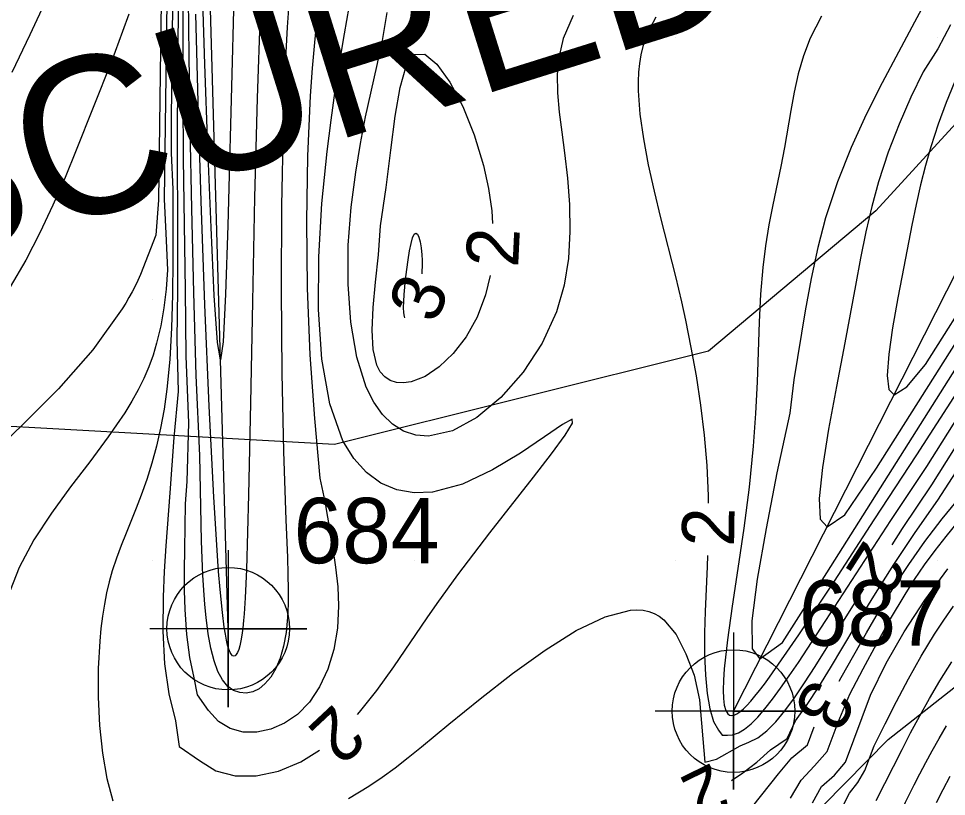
# Model space of a CAD drawing. Extents: x 2602990 to 2605851, y 618069 to 619180.
# Drawn here: x 2603644.86 to 2603680.36, y 618400.98 to 618430.72 of the extents above; entities that cross this region are included whole.
import ezdxf

# ---------------------------------------------------------------- set-up
doc = ezdxf.new("R2010")
doc.units = 0
for name, color, linetype in [('DTM Contours Major', 7, 'Continuous'), ('DTM Contours Major Text', 7, 'Continuous'), ('DTM Contours Minor', 7, 'Continuous'), ('DTM Contours Minor Text', 7, 'Continuous'), ('Exist DTM Breakline', 7, 'Continuous'), ('Exist DTM Breakline Cogo Number', 7, 'Continuous'), ('Exist DTM Breakline Cogo Point CELL', 7, 'Continuous'), ('Exist DTM Crownline', 7, 'Continuous'), ('Exist DTM QL2 LIDAR Elevation Point', 7, 'Continuous'), ('Exist Roads EOP', 7, 'Continuous'), ('PH Exist DTM Obscure Area', 7, 'Continuous'), ('PH Exist DTM Obscure Area Text', 7, 'Continuous')]:
    doc.layers.add(name, color=color, linetype=linetype)

# ---------------------------------------------------------------- blocks, each defined once
blk = doc.blocks.new('EXIST DTM BREAKLINE COGO POINT')
at = {"layer": 'Exist DTM Breakline Cogo Point CELL'}
blk.add_lwpolyline([(0, 0.06), (0, -0.06), (0, 0), (0.06, 0), (-0.06, 0)], dxfattribs=at)
blk.add_circle((0, 0), 0.04688, dxfattribs=at)

msp = doc.modelspace()

# ---------------------------------------------------------------- linework, layer by layer
at = {"layer": 'DTM Contours Major'}
for points in [[(2603651.001, 618433.249), (2603650.941, 618428.604), (2603650.933, 618426.033), (2603650.939, 618422.286), (2603650.938, 618420.36), (2603650.92, 618418.438), (2603650.964, 618416.458), (2603650.803, 618414.706), (2603650.647, 618412.593), (2603650.492, 618410.568), (2603650.432, 618409.583), (2603650.392, 618408.61), (2603650.387, 618407.307), (2603650.453, 618406.058), (2603650.607, 618404.9), (2603650.869, 618403.873), (2603651.008, 618402.898), (2603651.784, 618402.36), (2603652.414, 618401.962), (2603653.15, 618401.768), (2603653.959, 618401.767), (2603654.807, 618401.949), (2603655.659, 618402.304), (2603656.374, 618402.752)], [(2603657.831, 618404.114), (2603657.912, 618404.201), (2603658.572, 618405.036), (2603659.214, 618405.932), (2603660.49, 618407.806), (2603660.878, 618408.359), (2603661.272, 618408.908), (2603661.672, 618409.452), (2603662.076, 618409.992), (2603662.897, 618411.063), (2603664.559, 618413.185), (2603665.253, 618414.082), (2603665.773, 618414.791), (2603666.057, 618415.252), (2603666.043, 618415.405), (2603665.669, 618415.204), (2603664.985, 618414.731), (2603664.067, 618414.111), (2603662.995, 618413.467), (2603661.848, 618412.927), (2603660.704, 618412.614), (2603659.998, 618412.586), (2603659.334, 618412.704), (2603658.722, 618412.965), (2603658.169, 618413.367), (2603657.683, 618413.907), (2603657.273, 618414.583), (2603656.768, 618415.995), (2603656.466, 618417.694), (2603656.337, 618419.594), (2603656.348, 618421.609), (2603656.468, 618423.654), (2603656.666, 618425.645), (2603656.817, 618426.834), (2603656.981, 618427.975), (2603657.155, 618429.074), (2603657.335, 618430.137), (2603657.693, 618432.184)], [(2603669.24, 618430.77), (2603669.02, 618430.368), (2603668.846, 618429.961), (2603668.744, 618429.648), (2603668.667, 618429.329), (2603668.613, 618429.002), (2603668.58, 618428.666), (2603668.565, 618428.32), (2603668.568, 618427.963), (2603668.632, 618427.069), (2603668.765, 618426.119), (2603668.952, 618425.131), (2603669.176, 618424.121), (2603669.423, 618423.107), (2603669.989, 618420.862), (2603670.218, 618419.895), (2603670.374, 618419.191), (2603670.586, 618418.147), (2603670.781, 618417.06), (2603670.952, 618415.941), (2603671.091, 618414.797), (2603671.191, 618413.638), (2603671.244, 618412.475), (2603671.246, 618412.194)], [(2603671.215, 618410.195), (2603671.199, 618409.775), (2603671.127, 618408.055), (2603671.105, 618407.235), (2603671.105, 618406.398), (2603671.135, 618405.62), (2603671.199, 618404.923), (2603671.301, 618404.326), (2603671.448, 618403.851), (2603671.642, 618403.518), (2603671.784, 618403.327), (2603671.978, 618403.324), (2603672.177, 618403.332), (2603672.397, 618403.409), (2603672.634, 618403.552), (2603672.888, 618403.761), (2603673.144, 618404.018), (2603673.416, 618404.332), (2603673.705, 618404.699), (2603674.013, 618405.119), (2603674.343, 618405.588), (2603674.694, 618406.106), (2603675.746, 618407.703), (2603678.233, 618411.534), (2603679.601, 618413.591), (2603680.999, 618415.796)]]:
    msp.add_lwpolyline(points, dxfattribs=at)
at = {"layer": 'DTM Contours Minor'}
for points in [[(2603644.361, 618441.227), (2603646.211, 618440.895), (2603646.778, 618440.628), (2603647.262, 618440.148), (2603647.65, 618439.635), (2603647.81, 618439.33), (2603647.929, 618439.005), (2603648.008, 618438.659), (2603648.049, 618438.289), (2603648.052, 618437.894), (2603648.019, 618437.472), (2603647.83, 618436.46), (2603647.501, 618435.332), (2603647.056, 618434.11), (2603646.523, 618432.817), (2603645.927, 618431.473), (2603645.293, 618430.103), (2603644.612, 618428.656)], [(2603653.118, 618432.049), (2603653.03, 618429.08), (2603652.865, 618422.811), (2603652.781, 618420.19), (2603652.69, 618418.364), (2603652.589, 618417.672), (2603652.475, 618418.337), (2603652.352, 618420.134), (2603652.227, 618422.729), (2603652.106, 618425.79), (2603651.993, 618428.981), (2603651.784, 618435.433)], [(2603656.28, 618430.751), (2603656.182, 618429.812), (2603656.095, 618428.821), (2603656.02, 618427.77), (2603655.916, 618425.46), (2603655.878, 618422.974), (2603655.908, 618420.41), (2603656.01, 618417.864), (2603656.186, 618415.433), (2603656.392, 618413.154), (2603656.585, 618412.264), (2603656.875, 618410.539), (2603656.993, 618409.749), (2603657.074, 618408.996), (2603657.105, 618408.275), (2603657.058, 618407.412), (2603656.918, 618406.598), (2603656.689, 618405.847), (2603656.378, 618405.174), (2603655.99, 618404.592), (2603655.531, 618404.117), (2603655.042, 618403.778), (2603654.517, 618403.55), (2603653.979, 618403.438), (2603653.451, 618403.446), (2603652.956, 618403.579), (2603652.516, 618403.842), (2603652.127, 618404.267), (2603651.705, 618404.863), (2603651.584, 618405.512), (2603651.415, 618406.3), (2603651.302, 618407.177), (2603651.238, 618408.125), (2603651.217, 618408.861), (2603651.212, 618409.631), (2603651.22, 618410.437), (2603651.254, 618412.172), (2603651.319, 618413.019), (2603651.378, 618415.26), (2603651.273, 618417.82), (2603651.245, 618420.35), (2603651.178, 618425.361), (2603651.158, 618427.681), (2603651.156, 618430.065), (2603651.174, 618434.12)], [(2603680.763, 618433.502), (2603680.208, 618432.571), (2603679.672, 618431.592), (2603679.133, 618430.579), (2603678.52, 618429.438), (2603677.898, 618428.265), (2603677.289, 618427.054), (2603676.712, 618425.795), (2603676.188, 618424.482), (2603675.736, 618423.105), (2603675.44, 618421.968), (2603675.186, 618420.783), (2603674.959, 618419.547), (2603674.521, 618416.911), (2603674.368, 618415.63), (2603673.872, 618413.351), (2603673.46, 618411.223), (2603673.115, 618409.285), (2603672.912, 618407.7), (2603672.924, 618406.631), (2603673.224, 618406.241), (2603674.08, 618406.865), (2603675.783, 618409.536), (2603682.8, 618420.627)], [(2603650.768, 618432.262), (2603650.699, 618426.93), (2603650.699, 618425.576), (2603650.767, 618424.204), (2603650.767, 618421.48), (2603650.753, 618420.165), (2603650.717, 618418.897), (2603650.648, 618417.688), (2603650.538, 618416.55), (2603650.429, 618415.788), (2603650.295, 618415.065), (2603650.14, 618414.377), (2603649.963, 618413.722), (2603649.769, 618413.097), (2603649.557, 618412.499), (2603649.367, 618412.008), (2603648.975, 618411.054), (2603648.786, 618410.579), (2603648.608, 618410.098), (2603648.447, 618409.604), (2603648.333, 618409.193), (2603648.233, 618408.769), (2603648.146, 618408.33), (2603648.074, 618407.876), (2603648.014, 618407.405), (2603647.968, 618406.917), (2603647.912, 618405.868), (2603647.91, 618404.778), (2603647.963, 618403.689), (2603648.074, 618402.638), (2603648.243, 618401.666), (2603648.473, 618400.811)], [(2603650.332, 618432.034), (2603650.302, 618430.522), (2603650.213, 618423.784), (2603650.113, 618422.445), (2603649.535, 618420.932), (2603649.43, 618420.71), (2603649.321, 618420.49), (2603649.206, 618420.272), (2603649.086, 618420.056), (2603648.962, 618419.841), (2603648.833, 618419.628), (2603647.704, 618418.053), (2603646.388, 618416.562), (2603644.98, 618415.154), (2603643.578, 618413.826)], [(2603650.534, 618431.35), (2603650.435, 618423.821), (2603650.493, 618422.503), (2603650.561, 618421.114), (2603650.512, 618420.382), (2603650.425, 618419.665), (2603650.305, 618418.977), (2603650.146, 618418.314), (2603650.007, 618417.857), (2603649.843, 618417.408), (2603649.654, 618416.966), (2603649.44, 618416.527), (2603649.2, 618416.089), (2603648.932, 618415.65), (2603648.296, 618414.726), (2603647.586, 618413.781), (2603646.845, 618412.813), (2603646.119, 618411.817), (2603645.452, 618410.791), (2603644.891, 618409.732), (2603644.54, 618408.853)], [(2603655.207, 618431.287), (2603655.144, 618430.391), (2603655.089, 618429.429), (2603654.982, 618426.651), (2603654.924, 618423.567), (2603654.911, 618420.347), (2603654.936, 618417.159), (2603654.995, 618414.174), (2603655.082, 618411.562), (2603655.146, 618410.121), (2603655.17, 618409.48), (2603655.183, 618408.886), (2603655.181, 618408.336), (2603655.158, 618407.827), (2603655.097, 618407.247), (2603654.999, 618406.726), (2603654.868, 618406.267), (2603654.704, 618405.873), (2603654.512, 618405.544), (2603654.291, 618405.284), (2603654.063, 618405.103), (2603653.82, 618404.987), (2603653.571, 618404.935), (2603653.324, 618404.952), (2603653.089, 618405.037), (2603652.871, 618405.192), (2603652.667, 618405.438), (2603652.492, 618405.764), (2603652.343, 618406.168), (2603652.218, 618406.647), (2603652.117, 618407.199), (2603652.035, 618407.822), (2603651.987, 618408.325), (2603651.948, 618408.865), (2603651.914, 618409.447), (2603651.859, 618410.736), (2603651.793, 618414.021), (2603651.656, 618417.07), (2603651.568, 618420.244), (2603651.49, 618423.449), (2603651.427, 618426.529), (2603651.386, 618429.328), (2603651.37, 618431.471)], [(2603649.086, 618430.887), (2603648.846, 618430.223), (2603648.415, 618429.079), (2603647.724, 618427.317), (2603647.074, 618425.691), (2603646.643, 618424.649), (2603646.181, 618423.591), (2603645.683, 618422.533), (2603645.14, 618421.487), (2603644.547, 618420.466)], [(2603654.11, 618430.996), (2603653.988, 618427.677), (2603653.891, 618423.887), (2603653.81, 618419.909), (2603653.737, 618416.023), (2603653.663, 618412.513), (2603653.579, 618409.66), (2603653.531, 618408.572), (2603653.492, 618407.97), (2603653.469, 618407.706), (2603653.439, 618407.411), (2603653.404, 618407.153), (2603653.367, 618406.931), (2603653.327, 618406.745), (2603653.284, 618406.595), (2603653.239, 618406.48), (2603653.194, 618406.404), (2603653.148, 618406.359), (2603653.101, 618406.344), (2603653.053, 618406.361), (2603653.006, 618406.41), (2603652.959, 618406.489), (2603652.91, 618406.609), (2603652.863, 618406.766), (2603652.818, 618406.96), (2603652.774, 618407.191), (2603652.731, 618407.46), (2603652.66, 618408.018), (2603652.574, 618408.896), (2603652.518, 618409.588), (2603652.336, 618412.422), (2603652.16, 618415.909), (2603651.996, 618419.775), (2603651.851, 618423.745), (2603651.732, 618427.542), (2603651.645, 618430.89)], [(2603666.08, 618430.837), (2603665.698, 618429.963), (2603665.537, 618429.287), (2603665.473, 618428.594), (2603665.482, 618427.88), (2603665.545, 618427.143), (2603665.64, 618426.38), (2603665.746, 618425.588), (2603665.859, 618424.615), (2603665.936, 618423.609), (2603665.955, 618422.584), (2603665.894, 618421.551), (2603665.73, 618420.524), (2603665.442, 618419.515), (2603664.892, 618418.307), (2603664.166, 618417.197), (2603663.318, 618416.236), (2603662.398, 618415.475), (2603661.458, 618414.966), (2603660.551, 618414.76), (2603660.057, 618414.797), (2603659.595, 618414.95), (2603659.171, 618415.214), (2603658.788, 618415.585), (2603658.451, 618416.058), (2603658.163, 618416.629), (2603657.799, 618417.78), (2603657.572, 618419.118), (2603657.47, 618420.569), (2603657.478, 618422.057), (2603657.583, 618423.511), (2603657.771, 618424.854), (2603657.938, 618425.949), (2603658.137, 618426.961), (2603658.575, 618428.889), (2603658.785, 618429.885), (2603658.969, 618430.954)], [(2603675.577, 618430.812), (2603675.15, 618429.975), (2603674.889, 618429.296), (2603674.687, 618428.608), (2603674.53, 618427.913), (2603674.4, 618427.21), (2603674.158, 618425.789), (2603674.018, 618425.07), (2603673.714, 618423.598), (2603673.567, 618422.831), (2603673.436, 618422.036), (2603673.33, 618421.207), (2603673.245, 618420.19), (2603673.191, 618419.12), (2603673.111, 618416.834), (2603673.056, 618415.624), (2603672.969, 618414.372), (2603672.808, 618412.806), (2603672.603, 618411.234), (2603672.38, 618409.703), (2603672.164, 618408.263), (2603671.982, 618406.964), (2603671.858, 618405.856), (2603671.827, 618405.425), (2603671.816, 618405.048), (2603671.826, 618404.728), (2603671.858, 618404.468), (2603671.913, 618404.272), (2603671.994, 618404.143), (2603672.062, 618404.096), (2603672.142, 618404.08), (2603672.235, 618404.096), (2603672.34, 618404.142), (2603672.458, 618404.221), (2603672.588, 618404.33), (2603672.725, 618404.463), (2603672.873, 618404.624), (2603673.033, 618404.813), (2603673.207, 618405.029), (2603673.393, 618405.272), (2603673.592, 618405.541), (2603674.715, 618407.158), (2603676.073, 618409.216), (2603677.598, 618411.56), (2603679.22, 618414.039), (2603680.899, 618416.631)], [(2603680.507, 618430.488), (2603680.033, 618429.564), (2603679.462, 618428.69), (2603678.991, 618427.711), (2603678.543, 618426.685), (2603678.129, 618425.609), (2603677.761, 618424.477), (2603677.507, 618423.54), (2603677.28, 618422.567), (2603677.072, 618421.558), (2603676.873, 618420.515), (2603676.472, 618418.326), (2603676.152, 618416.654), (2603675.849, 618415.028), (2603675.611, 618413.564), (2603675.488, 618412.376), (2603675.531, 618411.579), (2603675.789, 618411.29), (2603676.466, 618411.752), (2603677.682, 618413.533), (2603681.833, 618420.1)], [(2603658.715, 618422.798), (2603658.927, 618424.259), (2603659.104, 618425.684), (2603659.272, 618426.989), (2603659.459, 618428.09), (2603659.693, 618428.903), (2603660, 618429.344), (2603660.402, 618429.354), (2603660.87, 618428.977), (2603661.366, 618428.286), (2603661.854, 618427.359), (2603662.296, 618426.271), (2603662.654, 618425.098), (2603662.844, 618424.23), (2603662.966, 618423.367), (2603662.996, 618422.886)], [(2603680.668, 618428.289), (2603680.341, 618427.508), (2603680.036, 618426.686), (2603679.755, 618425.822), (2603679.555, 618425.107), (2603679.37, 618424.368), (2603679.198, 618423.608), (2603679.034, 618422.829), (2603678.721, 618421.229), (2603678.495, 618420.04), (2603678.296, 618418.903), (2603678.152, 618417.893), (2603678.095, 618417.08), (2603678.152, 618416.539), (2603678.355, 618416.34), (2603678.841, 618416.642), (2603679.556, 618417.497), (2603681.559, 618420.656)], [(2603662.901, 618420.893), (2603662.73, 618420.158), (2603662.406, 618419.306), (2603661.984, 618418.552), (2603661.492, 618417.913), (2603660.959, 618417.403), (2603660.413, 618417.037), (2603659.883, 618416.83), (2603659.591, 618416.789), (2603659.321, 618416.807), (2603659.078, 618416.885), (2603658.869, 618417.022), (2603658.698, 618417.218), (2603658.574, 618417.474), (2603658.425, 618418.07), (2603658.388, 618418.811), (2603658.431, 618419.676), (2603658.522, 618420.643), (2603658.627, 618421.691), (2603658.715, 618422.798)], [(2603659.659, 618420.742), (2603659.71, 618421.132), (2603659.764, 618421.503), (2603659.82, 618421.838), (2603659.878, 618422.123), (2603659.938, 618422.342), (2603660, 618422.479), (2603660.063, 618422.522), (2603660.124, 618422.479), (2603660.18, 618422.362), (2603660.229, 618422.184), (2603660.268, 618421.957), (2603660.294, 618421.694), (2603660.303, 618421.486), (2603660.303, 618421.27), (2603660.295, 618421.049), (2603660.289, 618420.959)], [(2603659.641, 618419.278), (2603659.622, 618419.33), (2603659.6, 618419.474), (2603659.593, 618419.669), (2603659.598, 618419.904), (2603659.612, 618420.169), (2603659.659, 618420.742)], [(2603678.275, 618410.608), (2603678.678, 618411.231), (2603679.792, 618412.898), (2603680.919, 618414.674)], [(2603672.134, 618401.596), (2603672.572, 618401.886), (2603673.102, 618402.295), (2603673.621, 618402.764), (2603674.268, 618403.2), (2603674.585, 618403.87), (2603675.033, 618404.498), (2603675.478, 618405.178), (2603675.927, 618405.905), (2603676.869, 618407.481), (2603677.578, 618408.644), (2603678.34, 618409.849), (2603679.155, 618411.077), (2603680.024, 618412.312), (2603680.872, 618413.607)], [(2603676.257, 618405.393), (2603676.335, 618405.529), (2603677.301, 618407.239), (2603677.811, 618408.111), (2603678.35, 618408.982), (2603678.923, 618409.854), (2603679.536, 618410.725), (2603680.194, 618411.593), (2603680.902, 618412.457)], [(2603674.394, 618400.922), (2603674.802, 618401.607), (2603675.305, 618402.153), (2603675.794, 618402.701), (2603676.212, 618403.828), (2603676.658, 618404.887), (2603677.171, 618405.858), (2603677.689, 618406.826), (2603678.22, 618407.778), (2603678.773, 618408.706), (2603679.14, 618409.279), (2603679.522, 618409.839), (2603679.921, 618410.387), (2603680.341, 618410.925), (2603680.783, 618411.453)], [(2603675.236, 618400.743), (2603675.572, 618401.364), (2603676.081, 618401.8), (2603676.501, 618402.29), (2603677.455, 618404.854), (2603678.047, 618406.072), (2603678.744, 618407.276), (2603679.527, 618408.485), (2603680.415, 618409.685)], [(2603657.484, 618400.904), (2603658.268, 618401.376), (2603658.77, 618401.716), (2603659.268, 618402.081), (2603659.769, 618402.469), (2603660.275, 618402.877), (2603661.324, 618403.743), (2603662.521, 618404.719), (2603663.762, 618405.686), (2603665.002, 618406.576), (2603666.197, 618407.322), (2603667.302, 618407.855), (2603668.27, 618408.106), (2603668.519, 618408.118), (2603668.754, 618408.099), (2603668.974, 618408.052), (2603669.18, 618407.975), (2603669.373, 618407.869), (2603669.551, 618407.734), (2603670.013, 618407.173), (2603670.387, 618406.437), (2603670.705, 618405.613), (2603670.912, 618404.672), (2603671.11, 618402.287), (2603671.562, 618402.407), (2603672.461, 618402.912), (2603672.797, 618403.056), (2603673.137, 618403.223), (2603673.489, 618403.491), (2603673.83, 618403.834), (2603674.181, 618404.257), (2603674.547, 618404.755), (2603674.931, 618405.322), (2603675.336, 618405.952), (2603676.652, 618408.057), (2603677.197, 618408.923)], [(2603676.148, 618400.133), (2603676.655, 618401.107), (2603676.968, 618401.511), (2603677.239, 618401.973), (2603677.589, 618402.915), (2603678.011, 618403.759), (2603678.446, 618404.617), (2603678.902, 618405.481), (2603679.384, 618406.341), (2603679.903, 618407.191), (2603680.254, 618407.724), (2603680.627, 618408.251)], [(2603677.667, 618400.823), (2603678.658, 618402.778), (2603678.987, 618403.414), (2603679.334, 618404.064), (2603679.703, 618404.725), (2603680.099, 618405.398), (2603680.557, 618406.132)], [(2603672.954, 618400.616), (2603673.936, 618401.851), (2603674.438, 618402.455), (2603675.039, 618402.962), (2603675.293, 618403.645)], [(2603675.12, 618390.564), (2603676.522, 618394.822), (2603676.865, 618395.844), (2603677.37, 618397.309), (2603677.711, 618398.253), (2603677.88, 618398.694), (2603678.048, 618399.118), (2603678.219, 618399.526), (2603678.442, 618400.029), (2603678.793, 618400.768), (2603679.121, 618401.425), (2603679.337, 618401.845), (2603679.566, 618402.278), (2603679.811, 618402.726), (2603680.074, 618403.192), (2603680.358, 618403.677)], [(2603679.979, 618400.754), (2603680.231, 618401.246), (2603680.504, 618401.754)]]:
    msp.add_lwpolyline(points, dxfattribs=at)
at = {"layer": 'Exist DTM Breakline'}
msp.add_line((2603652.885, 618407.397), (2603651.819, 618444.348), dxfattribs=at)
msp.add_lwpolyline([(2603672.211, 618404.247), (2603685.537, 618430.477), (2603711.874, 618460.64), (2603740.027, 618474.284), (2603763.767, 618480.272)], dxfattribs=at)
msp.add_spline([(2603620.929, 618446.882), (2603612.359, 618415.215), (2603610.953, 618372.558), (2603618.76, 618335.828), (2603633.155, 618328.185), (2603650.641, 618336.311)], degree=3, dxfattribs=at)
at = {"layer": 'Exist DTM Crownline'}
msp.add_spline([(2603233.488, 618380.754), (2603285.185, 618400.095), (2603335.457, 618418.629), (2603390.812, 618439.069), (2603440.087, 618457.325), (2603493.996, 618477.231), (2603542.655, 618495.301), (2603600.808, 618516.867), (2603653.659, 618536.362), (2603706.222, 618555.742), (2603764.811, 618577.593), (2603823.52, 618599.847), (2603878.564, 618620.56), (2603937.951, 618643.078), (2603997.369, 618665.789), (2604036.209, 618680.665), (2604055.311, 618688.017)], degree=3, dxfattribs=at)
at = {"layer": 'Exist DTM QL2 LIDAR Elevation Point'}
for p, q in [((2603650, 618430), (2603650, 618430)), ((2603660, 618430), (2603660, 618430)), ((2603670, 618430), (2603670, 618430)), ((2603680, 618430), (2603680, 618430)), ((2603650, 618420), (2603650, 618420)), ((2603660, 618420), (2603660, 618420)), ((2603670, 618420), (2603670, 618420)), ((2603650, 618410), (2603650, 618410)), ((2603660, 618410), (2603660, 618410)), ((2603670, 618410), (2603670, 618410)), ((2603680, 618410), (2603680, 618410))]:
    msp.add_line(p, q, dxfattribs=at)
at = {"layer": 'Exist Roads EOP'}
for points in [[(2603230.17, 618389.98), (2603282.929, 618409.597), (2603332.773, 618427.868), (2603388.167, 618448.413), (2603437.203, 618466.721), (2603490.778, 618486.527), (2603539.039, 618504.558), (2603597.451, 618526.156), (2603651.053, 618545.972), (2603705.208, 618566.084), (2603762.02, 618587.183), (2603820.334, 618609.162), (2603876.341, 618629.99), (2603934.909, 618652.28), (2603996.409, 618675.568), (2604033.216, 618689.957), (2604052.01, 618697.199)], [(2604034.633, 618668.486), (2603984.89, 618650.123), (2603936.767, 618631.654), (2603888.195, 618613.335), (2603837.766, 618594.258), (2603782.918, 618573.705), (2603731.939, 618554.39), (2603671.126, 618532.171), (2603621.822, 618514.106), (2603561.545, 618491.877), (2603506.421, 618471.293), (2603452.163, 618451.33), (2603398.364, 618431.316), (2603341.431, 618410.355), (2603281.65, 618388.199), (2603223.033, 618366.475), (2603185.717, 618352.612)]]:
    msp.add_spline(points, degree=3, dxfattribs=at)
at = {"layer": 'PH Exist DTM Obscure Area'}
for points in [[(2603639.986, 618365.924), (2603649.9, 618372.856), (2603656.416, 618378.808), (2603664.874, 618389.72), (2603678.123, 618403.156), (2603697.233, 618418.186), (2603709.61, 618425.616), (2603718.725, 618440.768), (2603718.655, 618446.88), (2603719.02, 618456.172), (2603729.794, 618459.821), (2603739.433, 618459.931), (2603747.169, 618461.9), (2603753.441, 618468.673), (2603758.3, 618475.547), (2603770.802, 618482.39), (2603780.534, 618474.271), (2603791.803, 618465.465), (2603794.812, 618469.614), (2603804.245, 618477.48), (2603824.756, 618483.004), (2603837.288, 618487.144)], [(2603620.673, 618420.489), (2603628.196, 618430.92), (2603632.498, 618435.084), (2603644.551, 618440.041), (2603661.459, 618441.879), (2603676.685, 618446.873), (2603689.92, 618451.256), (2603703.212, 618450.584), (2603689.618, 618436.439), (2603677.658, 618423.371), (2603671.253, 618418.008), (2603656.951, 618414.436), (2603642.952, 618415.217), (2603633.838, 618410.293), (2603630.207, 618398.848), (2603629.291, 618386.376), (2603630.839, 618374.285), (2603630.441, 618367.932)]]:
    msp.add_lwpolyline(points, dxfattribs=at)

# ---------------------------------------------------------------- block references
at = {"layer": 'Exist DTM Breakline Cogo Point CELL', "xscale": 50, "yscale": 50}
for p in [(2603652.885, 618407.397), (2603672.211, 618404.247)]:
    msp.add_blockref('EXIST DTM BREAKLINE COGO POINT', p, dxfattribs=at)

# ---------------------------------------------------------------- texts
at = {"layer": 'DTM Contours Major Text'}
for rotation, p in [(89.12, (2603672.232, 618410.526)), (223.0715, (2603656.938, 618404.565))]:
    msp.add_text('2', height=2, rotation=rotation, dxfattribs=at).set_placement(p)
at = {"layer": 'DTM Contours Minor Text'}
for s, rotation, p in [('2', 87.2766, (2603663.972, 618421.186)), ('3', 68.9145, (2603660.824, 618419.005)), ('2', 237.3911, (2603677.242, 618410.857)), ('3', 241.1254, (2603675.198, 618405.582)), ('2', 206.0355, (2603671.407, 618402.298))]:
    msp.add_text(s, height=2, rotation=rotation, dxfattribs=at).set_placement(p)
at = {"layer": 'Exist DTM Breakline Cogo Number'}
for s, p in [('684', (2603655.385, 618409.897)), ('687', (2603674.711, 618406.747))]:
    msp.add_text(s, height=2.5, dxfattribs=at).set_placement(p)
at = {"layer": 'PH Exist DTM Obscure Area Text'}
msp.add_text('OBSCURED', height=6, rotation=17.4224, dxfattribs=at).set_placement((2603629.603, 618417.434))

doc.saveas('drawing.dxf')
